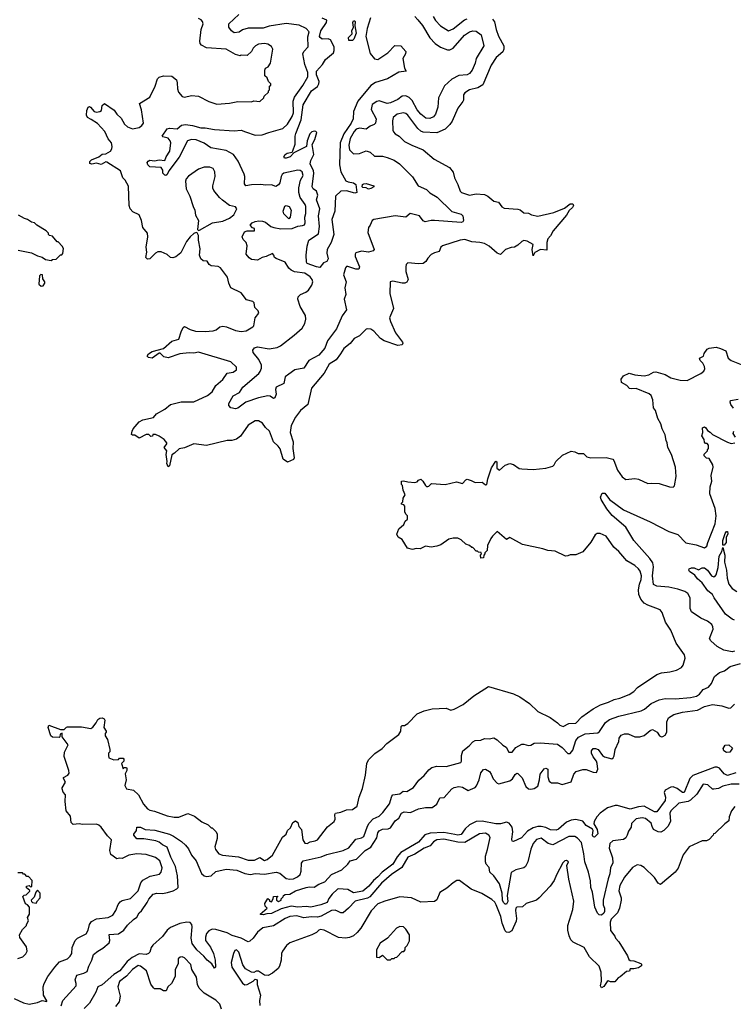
# Model space of a CAD drawing. Extents: x 2210602 to 2357277, y 510288 to 673808.
# Tile 459 of 464: x 2337082 to 2343244, y 654255 to 662760. Entities that reach past the tile are written whole.
import ezdxf

# ---------------------------------------------------------------- set-up
doc = ezdxf.new("R2010")
doc.units = 0

msp = doc.modelspace()

# ---------------------------------------------------------------- linework, layer by layer
at = {"layer": '0CON05XD'}
for points in [[(2339452, 660035), (2339520, 660095), (2339544.3, 660135), (2339554.1, 660174.1), (2339550.8, 660205), (2339503.6, 660283.6), (2339484, 660345), (2339485.8, 660365), (2339506, 660385), (2339553.8, 660405), (2339577.1, 660425), (2339605.8, 660465.8), (2339613.1, 660495), (2339608.6, 660515), (2339589.4, 660539.4), (2339545, 660569.4), (2339455, 660581.9), (2339426.2, 660595), (2339405.8, 660615), (2339375, 660666), (2339295.9, 660695.9), (2339282.5, 660705), (2339277, 660727), (2339265, 660740), (2339210, 660715), (2339175, 660706.7), (2339136.4, 660683.6), (2339085, 660690), (2339063.6, 660703.6), (2339037.5, 660735), (2339046.4, 660806.4), (2339037.5, 660835), (2339011.7, 660861.7), (2339003.3, 660885), (2339023.6, 660926.4), (2339045, 660937.5), (2339110, 660935), (2339110, 660955), (2339091.7, 660961.7), (2339072.5, 660985), (2339090, 661005), (2339115, 661016.7), (2339146.4, 661023.6), (2339178.8, 661018.8), (2339205, 661010), (2339251.2, 660975), (2339275.7, 660964.3), (2339337.7, 660952.3), (2339435, 660956.2), (2339485, 660976.2), (2339525, 660981.2), (2339540.7, 660989.3), (2339546.2, 661005), (2339543.8, 661055), (2339554.1, 661085.9), (2339554.3, 661145), (2339546.9, 661165), (2339504.4, 661225), (2339492.4, 661267.6), (2339493.2, 661306.8), (2339505.8, 661374.2), (2339529.2, 661415), (2339520, 661445), (2339505, 661457.5), (2339485, 661460.8), (2339363.3, 661435), (2339347.7, 661422.3), (2339338.8, 661405), (2339328.3, 661351.7), (2339316.4, 661333.6), (2339295, 661320), (2339255, 661333.3), (2339205, 661330), (2339165, 661336), (2339085, 661333.1), (2339035, 661324.2), (2339022.9, 661342.9), (2339027.5, 661405), (2339021.8, 661425), (2338968.3, 661538.3), (2338927.1, 661595), (2338865, 661630), (2338732.7, 661652.7), (2338675, 661692.5), (2338605, 661721.1), (2338564.2, 661724.2), (2338530, 661715), (2338458.7, 661571.3), (2338368.8, 661455), (2338355, 661422.5), (2338345, 661413.3), (2338335, 661416.7), (2338317.5, 661435), (2338319.3, 661459.3), (2338305, 661482.5), (2338205, 661490), (2338188.8, 661505), (2338183.8, 661526.2), (2338190.7, 661539.3), (2338205, 661546.7), (2338245, 661540), (2338285, 661550), (2338336.7, 661545), (2338346.7, 661575), (2338378, 661625), (2338388, 661695), (2338382, 661715), (2338365, 661738), (2338318.3, 661748.3), (2338313.3, 661755), (2338354.1, 661815.9), (2338375, 661823.3), (2338443, 661817), (2338480.5, 661849.5), (2338515, 661853.3), (2338575, 661845.8), (2338645, 661826.7), (2338685, 661826), (2338765, 661810.8), (2338935, 661799.2), (2338995, 661806.2), (2339031.4, 661791.4), (2339115, 661762), (2339175, 661764.2), (2339233, 661787), (2339355, 661821.2), (2339395, 661856.2), (2339435.5, 661925), (2339446.4, 661955), (2339443.6, 662055), (2339455, 662091.2), (2339528.1, 662191.9), (2339569.5, 662265), (2339570.5, 662305), (2339543.8, 662373.8), (2339525.7, 662465), (2339535.5, 662484.5), (2339572, 662525), (2339568.8, 662611.2), (2339581.2, 662655), (2339556.7, 662685), (2339495, 662712.9), (2339382.7, 662727.3), (2339235, 662702.9), (2339185, 662686.9), (2339055, 662687.5), (2339005, 662673.3), (2338976.9, 662653.1), (2338935, 662647.5), (2338910, 662665), (2338888.8, 662695), (2338887.5, 662725), (2338973.8, 662805)], [(2338743.8, 659545), (2338775, 659598.8), (2338837, 659653), (2338872.5, 659707.5), (2338925, 659716.7), (2338953.6, 659736.4), (2338955, 659757.5), (2338905, 659803.3), (2338625, 659889.2), (2338585, 659879.2), (2338545, 659881.2), (2338465, 659872.9), (2338365, 659838), (2338327.6, 659847.6), (2338295, 659878.8), (2338285, 659880), (2338225, 659837.5), (2338195, 659840.8), (2338183.8, 659855), (2338195, 659873.8), (2338225, 659894), (2338325, 659920.8), (2338395, 659984.2), (2338455, 660001.4), (2338476, 660065), (2338495, 660102.5), (2338505, 660110), (2338555, 660083.8), (2338599.3, 660069.3), (2338685, 660066.2), (2338751.7, 660071.7), (2338778.3, 660081.7), (2338811.7, 660108.3), (2338835, 660114), (2338867.6, 660107.6), (2338945.9, 660074.1), (2338995, 660066), (2339038.8, 660071.2), (2339095, 660106.7), (2339103.3, 660115), (2339116.2, 660185), (2339146.4, 660226.4), (2339140, 660245), (2339112.5, 660275), (2339107.5, 660315), (2339095, 660326.7), (2339039.3, 660339.3), (2338995, 660400), (2338906.7, 660445), (2338888, 660485), (2338877.5, 660535), (2338815, 660616.2), (2338795, 660628), (2338735, 660632.5), (2338717.5, 660645), (2338700, 660675), (2338665, 660677.5), (2338647.5, 660695), (2338633.3, 660725), (2338640.7, 660780.7), (2338626, 660855), (2338626.7, 660895), (2338615, 660920), (2338605, 660922.5), (2338585, 660912.5), (2338554.3, 660885.7), (2338521.2, 660845), (2338474.3, 660745.7), (2338429.4, 660710.6), (2338405, 660704.2), (2338385, 660706.2), (2338355, 660731.2), (2338305, 660754.2), (2338275, 660754), (2338255, 660743.8), (2338205, 660693.3), (2338185, 660691.2), (2338171.2, 660705), (2338179.1, 660750.9), (2338174.4, 660795), (2338188.1, 660885), (2338187, 660917), (2338146.1, 660966.1), (2338133.8, 661025), (2338114.3, 661074.3), (2338059.5, 661099.5), (2338036.7, 661125), (2338026.7, 661155), (2338021.2, 661321.2), (2337994.1, 661374.1), (2337973.3, 661395), (2337953.3, 661455), (2337835, 661530), (2337825, 661532), (2337785, 661510.6), (2337745, 661520.6), (2337705, 661510.8), (2337686.4, 661516.4), (2337686.7, 661535), (2337701.7, 661548.3), (2337765.7, 661574.3), (2337795, 661598.8), (2337825, 661602), (2337866.7, 661625), (2337878.8, 661645), (2337882, 661665), (2337876.2, 661695), (2337845, 661730), (2337818, 661795), (2337755, 661862.5), (2337698.3, 661898.3), (2337668.8, 661915), (2337658.8, 661935), (2337660.8, 661975), (2337672, 662005), (2337685, 662010), (2337693.3, 662005), (2337725.6, 661965.6), (2337745, 661961.4), (2337774.2, 661965.8), (2337788.8, 661975), (2337795, 662020), (2337815, 662036), (2337897.7, 661977.7), (2337920, 661945), (2337958.8, 661908.8), (2337987.7, 661857.7), (2338014.2, 661834.2), (2338055, 661816.7), (2338115, 661830), (2338137.5, 661845), (2338152.5, 661865), (2338135, 661980), (2338117.5, 662035), (2338205, 662091.2), (2338250.8, 662185), (2338271.2, 662248.8), (2338285, 662263.3), (2338325, 662273.8), (2338395, 662272.5), (2338435, 662240), (2338442.5, 662215), (2338443.6, 662163.6), (2338453.3, 662135), (2338485, 662096.7), (2338505, 662090), (2338565, 662103.8), (2338625, 662098), (2338715, 662053.8), (2338785, 662031.2), (2338895, 662040), (2338965, 662052.5), (2339085, 662050), (2339105, 662060), (2339155, 662052.5), (2339190, 662085), (2339191.7, 662098.3), (2339230, 662135), (2339230, 662145), (2339240, 662155), (2339240, 662185), (2339250, 662195), (2339250, 662205), (2339230, 662225), (2339218.3, 662258.3), (2339200, 662275), (2339200, 662325), (2339205, 662340), (2339226.4, 662353.6), (2339247.5, 662385), (2339267.5, 662505), (2339257.7, 662527.7), (2339225, 662548), (2339195, 662553.8), (2339145, 662548.8), (2339117.5, 662535), (2339097.5, 662515), (2339082.5, 662485), (2339045, 662450), (2338995, 662452.5), (2338985, 662447.5), (2338945, 662460), (2338865, 662506.7), (2338695, 662516.7), (2338650.7, 662540.7), (2338640, 662555), (2338638.8, 662575), (2338650, 662675), (2338665.8, 662724.2), (2338661.2, 662745), (2338648.8, 662758.8), (2338625, 662769.2)], [(2341165.8, 662765), (2341181.7, 662741.7), (2341196.7, 662675), (2341218, 662618), (2341263.2, 662533.2), (2341263.1, 662505), (2341255, 662483.8), (2341196.9, 662433.1), (2341152.6, 662367.4), (2341081.9, 662198.1), (2341037.6, 662172.4), (2340967.5, 662155), (2340925, 662127.5), (2340915, 662110), (2340913.8, 662065), (2340907.7, 662052.3), (2340866.2, 661995), (2340815.9, 661884.1), (2340795.7, 661854.3), (2340757, 661813), (2340685, 661782.2), (2340567.3, 661787.3), (2340545, 661796), (2340519.1, 661819.1), (2340435, 661935.7), (2340415, 661950.6), (2340395, 661954.2), (2340342.5, 661945), (2340306.7, 661915), (2340300, 661885), (2340304.2, 661805), (2340310.3, 661790.3), (2340323.8, 661775), (2340360, 661755), (2340405, 661708.8), (2340467.5, 661675), (2340565, 661636.2), (2340662.5, 661555), (2340793.9, 661483.9), (2340823.9, 661443.9), (2340836.7, 661395), (2340865.7, 661335), (2340885, 661277.5), (2340896, 661266), (2340965, 661243.3), (2341025, 661256.2), (2341095, 661250), (2341125, 661236.7), (2341175, 661193.3), (2341217.5, 661185), (2341244.1, 661144.1), (2341265, 661132.5), (2341383, 661123), (2341405, 661116.7), (2341435, 661092.5), (2341475, 661090), (2341503, 661073), (2341555, 661063.3), (2341695, 661093.3), (2341787, 661133), (2341835, 661170), (2341859.3, 661169.3), (2341863.3, 661155), (2341855, 661137.5), (2341827.5, 661112.5), (2341805, 661072.5), (2341687.5, 660935), (2341666.2, 660893.8), (2341643.9, 660866.1), (2341633.3, 660835), (2341635, 660770), (2341580, 660775), (2341531.7, 660748.3), (2341515, 660720), (2341507.5, 660775), (2341517, 660817), (2341465, 660847.5), (2341435, 660853.3), (2341417.5, 660845), (2341385, 660811.2), (2341355, 660796.2), (2341325, 660793.3), (2341276.4, 660773.6), (2341235, 660732.5), (2341205, 660742.5), (2341135, 660803.3), (2341095, 660826.7), (2341056.1, 660836.1), (2340985, 660840.8), (2340925, 660860.6), (2340885, 660856.9), (2340732.7, 660807.3), (2340718.8, 660795), (2340705, 660757.5), (2340665, 660747.5), (2340635, 660732.5), (2340605, 660700), (2340589.3, 660670.7), (2340566, 660654), (2340525, 660651.2), (2340435, 660660), (2340420, 660645), (2340417.5, 660625), (2340417.5, 660585), (2340436.7, 660515), (2340425, 660492.5), (2340406.4, 660483.6), (2340385, 660483.3), (2340305, 660500), (2340280, 660495), (2340277.5, 660395), (2340308.8, 660265), (2340274.3, 660185), (2340283, 660153), (2340328, 660055), (2340386.7, 659975), (2340390, 659965), (2340385, 659952.5), (2340347, 659947), (2340230, 659985), (2340197.5, 660005), (2340140.5, 660070.5), (2340115, 660086.2), (2340085, 660090), (2340073.6, 660086.4), (2340015, 660030), (2339970, 660005), (2339936.4, 659963.6), (2339880.7, 659919.3), (2339852.5, 659875), (2339815, 659822.5), (2339753.8, 659785), (2339712.3, 659707.7), (2339601.7, 659578.3), (2339568.8, 659435), (2339506.2, 659385), (2339464.3, 659325.7), (2339426.2, 659255), (2339416.7, 659195), (2339442.5, 659115), (2339440, 659055), (2339451.2, 658975), (2339445, 658960), (2339395, 658937.5), (2339357.5, 658965), (2339331.7, 659051.7), (2339315, 659076.2), (2339274, 659115), (2339238, 659205), (2339205, 659236.2), (2339178.8, 659275), (2339145, 659294), (2339115, 659296.2), (2339055, 659256.2), (2338987.7, 659162.3), (2338953.6, 659136.4), (2338913.6, 659126.4), (2338875, 659126.2), (2338695, 659083.3), (2338585, 659097.5), (2338505, 659062.5), (2338458.3, 659051.7), (2338420, 659015), (2338395, 659000), (2338376, 658905), (2338365, 658897.5), (2338353.8, 658925), (2338356.4, 658943.6), (2338346.7, 659005), (2338352.5, 659035), (2338330, 659065), (2338353.3, 659095), (2338353.8, 659105), (2338328.8, 659135), (2338285, 659163.8), (2338253.8, 659176.2), (2338233, 659177), (2338228.3, 659161.7), (2338215, 659160), (2338197, 659177), (2338175, 659176.7), (2338115, 659146.2), (2338075, 659172.5), (2338055, 659170), (2338048.3, 659178.3), (2338052.5, 659205), (2338063.3, 659225), (2338115, 659286.7), (2338145, 659303.8), (2338236.1, 659323.9), (2338262.5, 659355), (2338335, 659396.7), (2338385, 659436.2), (2338475, 659459.2), (2338585, 659458), (2338705, 659514), (2338743.8, 659545)], [(2340495, 662788), (2340519.3, 662759.3), (2340559.7, 662709.7), (2340625, 662603.8), (2340670, 662555), (2340715, 662522.5), (2340775, 662500), (2340795, 662500), (2340825, 662513.8), (2340924.3, 662625.7), (2340965, 662656), (2340995, 662664), (2341025, 662662), (2341068.3, 662628.3), (2341090, 662535), (2341024.2, 662425.8), (2341015.7, 662385), (2340989.2, 662325), (2340965, 662296.2), (2340945.6, 662284.4), (2340875, 662276.9), (2340814.5, 662245.5), (2340751.2, 662188.8), (2340698.6, 662085), (2340692.9, 662005), (2340674, 661945), (2340655, 661922), (2340625, 661906), (2340589.7, 661909.7), (2340545, 661944.2), (2340515, 661980), (2340471.1, 662061.1), (2340445, 662087.5), (2340415, 662101.4), (2340385, 662099.2), (2340348.3, 662071.7), (2340285, 662040.6), (2340255, 662037.1), (2340185, 662060), (2340165, 662053.8), (2340125, 662026.7), (2340116.7, 661985), (2340159.2, 661905), (2340154.5, 661865.5), (2340143.8, 661855), (2340108.3, 661841.7), (2340075, 661815.8), (2340015, 661824.3), (2339988, 661815), (2339969.4, 661795), (2339936.5, 661735), (2339922.9, 661675), (2339931.2, 661635), (2339965, 661602.5), (2340015, 661603.3), (2340075, 661626.2), (2340107.5, 661615), (2340145, 661582.5), (2340215, 661580), (2340255, 661568.8), (2340315, 661546.2), (2340362.5, 661515), (2340475, 661402.5), (2340523.8, 661325), (2340593.7, 661293.7), (2340625, 661264.4), (2340688.3, 661228.3), (2340813.4, 661103.4), (2340895, 661080.8), (2340909.2, 661065), (2340913.6, 661026.4), (2340910, 661015), (2340895, 661008.8), (2340664.2, 661024.2), (2340635, 661024.2), (2340582.7, 661012.7), (2340565, 661023.3), (2340535, 661066.2), (2340455, 661086.2), (2340415, 661054), (2340325, 661066.9), (2340140, 661035), (2340124.3, 661025), (2340108.8, 660985), (2340093.8, 660965), (2340089.2, 660920.8), (2340142.5, 660775), (2340135, 660762.5), (2340095, 660752.5), (2340035, 660760), (2339983.6, 660746.4), (2339977.5, 660735), (2339980, 660715), (2340016.7, 660625), (2340010, 660605), (2339985, 660606.2), (2339915, 660629.2), (2339903.1, 660626.9), (2339895, 660616.7), (2339877.5, 660555), (2339900.5, 660495), (2339888.9, 660445), (2339897.5, 660385), (2339883.8, 660345), (2339904, 660255), (2339867.8, 660202.2), (2339818.9, 660091.1), (2339739.4, 659985), (2339716.3, 659923.7), (2339665, 659860.8), (2339580, 659815), (2339535, 659750), (2339456.7, 659735), (2339405, 659698.6), (2339374, 659675), (2339361.7, 659618.3), (2339296.2, 659585), (2339291.2, 659565), (2339298, 659525), (2339286, 659495), (2339275, 659486.7), (2339245, 659508), (2339225, 659510.8), (2339145, 659492.9), (2339035, 659457.5), (2338965, 659404.2), (2338945, 659398), (2338905, 659407.5), (2338888.3, 659428.3), (2338887.5, 659445), (2338925, 659512), (2338978.9, 659541.1), (2339009.2, 659585), (2339146.2, 659703.8), (2339158, 659722), (2339169.1, 659750.9), (2339170.6, 659775), (2339146.9, 659825), (2339098, 659885), (2339096, 659905), (2339110, 659925), (2339135, 659933.3), (2339235, 659915.6), (2339305, 659927.1), (2339335, 659942), (2339452, 660035)], [(2340110.5, 662775), (2340083.1, 662685), (2340069.6, 662615), (2340107, 662467), (2340145, 662420.8), (2340175, 662417.1), (2340260, 662475), (2340321.7, 662538.3), (2340373.6, 662533.6), (2340416.7, 662485), (2340413.3, 662465), (2340391.2, 662425), (2340405, 662340), (2340420, 662315), (2340355, 662306.7), (2340259.5, 662250.5), (2340155, 662218.6), (2340115, 662191.9), (2340002.7, 662055), (2339965.7, 661965.7), (2339962.1, 661905), (2339945.2, 661864.8), (2339880.3, 661775), (2339848.1, 661695), (2339844.6, 661505.4), (2339854.5, 661445), (2339899.4, 661369.4), (2339918.3, 661358.3), (2339965, 661350), (2339983.3, 661335), (2339992, 661268), (2339975, 661261.4), (2339905, 661281.2), (2339855, 661279.2), (2339807.8, 661235), (2339803.1, 661105), (2339777.8, 661035), (2339794.2, 660905), (2339771.9, 660835), (2339735.8, 660774.2), (2339733.9, 660743.9), (2339746.2, 660695), (2339735, 660672.5), (2339705, 660660), (2339675, 660620), (2339645, 660624), (2339564.6, 660654.6), (2339558, 660665), (2339556.2, 660725), (2339564, 660805), (2339580, 660855), (2339660.9, 660909.1), (2339671.1, 660975), (2339662.1, 661065), (2339672.7, 661125), (2339644.2, 661205), (2339656, 661245), (2339645, 661277.5), (2339615, 661300), (2339608, 661315), (2339622.7, 661435), (2339618.8, 661455), (2339588.9, 661515), (2339596.2, 661545), (2339623.3, 661595), (2339607, 661683), (2339630, 661725), (2339646.7, 661785), (2339640, 661795), (2339625, 661796.7), (2339605, 661790), (2339586.7, 661775), (2339563.3, 661715), (2339557.5, 661665), (2339448.8, 661611.2), (2339416.7, 661575), (2339383.9, 661563.9), (2339370, 661565), (2339362.5, 661575), (2339373.3, 661595), (2339391.7, 661608.3), (2339433.9, 661616.1), (2339442, 661628), (2339460.8, 661685), (2339461.1, 661755), (2339467, 661777), (2339513.1, 661895), (2339528.5, 662025), (2339603.1, 662146.9), (2339655, 662184.3), (2339665.4, 662204.6), (2339668.5, 662225), (2339645.4, 662285), (2339644.7, 662315.3), (2339696.8, 662373.2), (2339723.1, 662415), (2339790.5, 662475), (2339797.5, 662495), (2339796.4, 662525), (2339765, 662587.1), (2339745.5, 662595.5), (2339695, 662590.9), (2339675.6, 662605), (2339671.5, 662615), (2339683.1, 662665), (2339732, 662735), (2339733.3, 662755), (2339693.1, 662773.1)], [(2339955, 662580), (2339925, 662580), (2339920, 662605), (2339951.7, 662638.3), (2339950, 662665), (2339963.3, 662695), (2339960, 662735), (2339965, 662750), (2339975, 662750), (2339980, 662745), (2339977, 662707), (2339986.7, 662645), (2339967, 662593), (2339955, 662580)], [(2340653, 662787), (2340673.9, 662753.9), (2340716.4, 662706.4), (2340785, 662662.9), (2340825, 662680), (2340922.1, 662757.9), (2340945, 662768.1)], [(2338625, 660940), (2338635, 660942.5), (2338745.7, 661004.3), (2338835, 661019.2), (2338895, 661045.8), (2338930, 661075), (2338956.2, 661125), (2338945, 661143.3), (2338895, 661153.8), (2338832.1, 661202.1), (2338806.2, 661225), (2338758.8, 661285), (2338748.8, 661305), (2338748.8, 661325), (2338770, 661405), (2338766.7, 661445), (2338752.5, 661475), (2338725, 661486.7), (2338675, 661486.7), (2338625, 661470), (2338540.5, 661409.5), (2338518.8, 661385), (2338512.5, 661365), (2338518.7, 661298.7), (2338551.2, 661235), (2338580, 661145), (2338595.5, 661115.5), (2338600.3, 661070.3), (2338626, 661025), (2338618.3, 660948.3), (2338625, 660940)], [(2340095, 661297.5), (2340075, 661306.7), (2340045, 661310), (2340040, 661315), (2340043.3, 661335), (2340055, 661343.3), (2340075, 661343.8), (2340140, 661325), (2340140, 661315), (2340115, 661302.5), (2340095, 661297.5)], [(2339405, 661040), (2339363.9, 661083.9), (2339356.7, 661105), (2339371.7, 661148.3), (2339383.6, 661156.4), (2339408.8, 661145), (2339426, 661115), (2339417, 661053), (2339405, 661040)], [(2337355, 660680), (2337365, 660690), (2337398.3, 660691.7), (2337435, 660730), (2337445, 660730), (2337455, 660740), (2337460, 660785), (2337450, 660805), (2337415, 660840), (2337405, 660840), (2337365, 660890), (2337340, 660895), (2337330, 660905), (2337330, 660915), (2337310, 660935), (2337230, 660985), (2337210, 661005), (2337185, 661010), (2337150, 661035), (2337123, 661043), (2337071.7, 661071.7)], [(2337068.3, 660768.3), (2337185, 660747.5), (2337235, 660720), (2337275, 660710), (2337305, 660690), (2337355, 660680)], [(2337268.3, 660458.3), (2337285, 660462.5), (2337300, 660485), (2337300, 660495), (2337283, 660523), (2337280, 660555), (2337265, 660560), (2337253.6, 660546.4), (2337247.5, 660475), (2337268.3, 660458.3)], [(2342673.8, 659105), (2342664.4, 659124.4), (2342657.1, 659175), (2342629.2, 659225), (2342617.9, 659267.9), (2342592.2, 659315), (2342573, 659383), (2342555.9, 659405.9), (2342548, 659475), (2342533.8, 659515), (2342517.7, 659527.7), (2342405, 659573.8), (2342365, 659570), (2342347.5, 659575), (2342325, 659600), (2342277.5, 659625), (2342276.7, 659655), (2342295, 659682.5), (2342343.6, 659706.4), (2342395, 659692), (2342475, 659684), (2342515, 659692), (2342555, 659716.2), (2342575, 659719.2), (2342655.9, 659695.9), (2342705, 659667.5), (2342785, 659647.5), (2342845, 659642.5), (2342965, 659704.2), (2342990, 659725), (2342998.8, 659745), (2342996, 659765), (2342982.3, 659792.3), (2342957.5, 659815), (2342952.5, 659835), (2342987.5, 659855), (2342993, 659877), (2343017.3, 659912.7), (2343037, 659923), (2343095, 659932), (2343135, 659920.8), (2343180.5, 659900.5), (2343198.8, 659835), (2343225, 659816), (2343385, 659753.1)], [(2343245, 659404.2), (2343223.8, 659435), (2343217.5, 659455), (2343220.7, 659469.3), (2343285, 659482.5)], [(2343255, 657306.2), (2343235, 657300), (2343162.7, 657312.7), (2343105, 657346.7), (2343050, 657395), (2343040, 657415), (2343070, 657495), (2343068.8, 657515), (2343058.8, 657535), (2343022.5, 657565), (2342965, 657590), (2342883.3, 657645), (2342871.2, 657675), (2342870.8, 657765), (2342852.7, 657802.7), (2342825, 657820), (2342765, 657842), (2342687.7, 657857.7), (2342585, 657866.2), (2342555, 657882.5), (2342547.1, 657955), (2342555.6, 658035), (2342548.5, 658068.5), (2342524.2, 658105), (2342385, 658261.2), (2342317.3, 658377.3), (2342197.9, 658477.9), (2342150.8, 658535), (2342102.5, 658615), (2342098.8, 658635), (2342111.2, 658668.8), (2342135, 658670), (2342174.3, 658614.3), (2342295, 658526.7), (2342525, 658423.8), (2342688.3, 658338.3), (2342765, 658313.8), (2342835, 658241.1), (2342922.8, 658222.8), (2342995, 658198.6), (2343015, 658211.2), (2343023.3, 658245), (2343088.5, 658405), (2343095.5, 658475), (2343087.8, 658537.8), (2343041.2, 658665), (2343043.3, 658725), (2343060, 658775), (2343053.9, 658823.9), (2343070, 658895), (2343068.8, 658915), (2343035, 658970), (2343013, 658973), (2342993, 658993), (2342993, 659007), (2343020, 659035), (2343020, 659045), (2343030, 659055), (2343030, 659085), (2343018.3, 659098.3), (2343005, 659100), (2342995, 659110), (2342992.5, 659135), (2342972.5, 659165), (2342982.5, 659195), (2342977.5, 659235), (2342995, 659242.5), (2343006.7, 659235), (2343020.7, 659210.7), (2343045, 659197.5), (2343065, 659177.5), (2343195, 659110), (2343225, 659100), (2343256.4, 659103.6)], [(2343262.5, 659155), (2343243.3, 659185), (2343247.5, 659205)], [(2337035, 654305.7), (2337115, 654268.1), (2337165, 654256), (2337235, 654272), (2337275, 654288.8), (2337315, 654280), (2337317.5, 654285), (2337288.8, 654335), (2337286, 654405), (2337292, 654435), (2337325.9, 654494.1), (2337385.7, 654575), (2337425, 654620.8), (2337495, 654648), (2337519.1, 654670.9), (2337532.9, 654695), (2337535.7, 654745), (2337561.4, 654805), (2337580.8, 654825), (2337656.9, 654865), (2337672.5, 654895), (2337685.4, 654945), (2337700.8, 654969.2), (2337745, 654992.7), (2337845.4, 655004.6), (2337885.4, 655024.6), (2337912.9, 655065), (2337932.5, 655117.5), (2337948.8, 655141.2), (2337967.7, 655152.3), (2338039.7, 655170.3), (2338103.8, 655235), (2338127, 655303), (2338144.1, 655325.9), (2338208.3, 655361.7), (2338289.5, 655380.5), (2338305, 655397.5), (2338313.6, 655433.6), (2338292.5, 655495), (2338253.9, 655523.9), (2338175, 655548.8), (2338095, 655553.8), (2338025.9, 655544.1), (2337985, 655522.5), (2337966.4, 655513.6), (2337945, 655516.2), (2337920.7, 655510.7), (2337867.7, 655547.7), (2337859.2, 655585), (2337873.8, 655675), (2337839.7, 655709.7), (2337786.7, 655785), (2337765, 655803.3), (2337745, 655810), (2337625, 655807.5), (2337595, 655813.3), (2337545, 655807.5), (2337527.5, 655825), (2337519.5, 655879.5), (2337483.8, 655925), (2337473.6, 656006.4), (2337476.7, 656065), (2337456.4, 656086.4), (2337447.5, 656115), (2337447.5, 656125), (2337477.5, 656175), (2337460, 656205), (2337460, 656215), (2337496.4, 656233.6), (2337508.3, 656251.7), (2337507.5, 656275), (2337466, 656395), (2337468.3, 656431.7), (2337500, 656495), (2337450, 656565), (2337448.3, 656598.3), (2337431.7, 656588.3), (2337430, 656565), (2337421.7, 656558.3), (2337365, 656563.3), (2337350, 656575), (2337327.5, 656645), (2337335, 656667.5), (2337435, 656630), (2337465, 656630), (2337485, 656650), (2337495, 656652.5), (2337615, 656652.5), (2337695, 656637.5), (2337715, 656647.5), (2337743.8, 656685), (2337756, 656715), (2337774.5, 656725.5), (2337795, 656728.1), (2337810.6, 656720.6), (2337818.3, 656708.3), (2337807.5, 656645), (2337830, 656615), (2337830, 656605), (2337820, 656595), (2337820, 656575), (2337841.7, 656541.7), (2337860, 656455), (2337860, 656435), (2337850, 656425), (2337847.5, 656405), (2337852.5, 656385), (2337895, 656367.5), (2337935, 656370), (2337945, 656380), (2337975, 656380), (2337981.7, 656371.7), (2337980, 656355), (2337960, 656335), (2337975, 656290), (2337985, 656300), (2338005, 656300), (2338007.5, 656295), (2338007.5, 656275), (2337992.5, 656245), (2338002.5, 656195), (2337991.2, 656145), (2338005, 656117.5), (2338065.9, 656105.9), (2338106.7, 656065), (2338150, 655985), (2338185, 655944), (2338205, 655930.6), (2338245, 655924.3), (2338355, 655884.2), (2338415, 655870.8), (2338455, 655871.2), (2338535, 655902.5), (2338590.7, 655880.7), (2338655, 655832.5), (2338710, 655805), (2338735, 655780), (2338745, 655780), (2338780, 655745), (2338787.5, 655725), (2338786.4, 655686.4), (2338766.7, 655615), (2338771.7, 655591.7), (2338802.5, 655555), (2338834.2, 655544.2), (2338970.8, 655529.2), (2339055, 655499.4), (2339108.7, 655501.3), (2339155, 655522.9), (2339195, 655496), (2339220, 655505), (2339265.6, 655544.4), (2339351.2, 655698.8), (2339384.1, 655725.9), (2339395, 655757.5), (2339420.5, 655779.5), (2339442, 655825), (2339465, 655838.8), (2339483.8, 655825), (2339492.3, 655792.3), (2339516.7, 655765), (2339527.5, 655675), (2339545, 655647.5), (2339565, 655643.3), (2339591.1, 655658.9), (2339634.2, 655665.8), (2339654.1, 655675.9), (2339740.7, 655789.3), (2339796.2, 655835), (2339806.7, 655855), (2339802.5, 655895), (2339810, 655905), (2339855, 655913.8), (2339905, 655936), (2339955, 655938.8), (2339995, 655966.7), (2340012.9, 656045), (2340041.2, 656118.8), (2340067.5, 656235), (2340078.8, 656335), (2340094.2, 656365.8), (2340148.3, 656421.7), (2340212.5, 656465), (2340252.3, 656507.7), (2340355, 656586.7), (2340372, 656615), (2340377.5, 656655), (2340385, 656662.5), (2340405, 656662.5), (2340435, 656680), (2340513.3, 656765), (2340575, 656789.4), (2340645, 656807.8), (2340765, 656813.8), (2340805, 656796.2), (2340835, 656803.3), (2340912.5, 656845), (2341005, 656918.8), (2341130.7, 656999.3), (2341345, 656936.7), (2341400.7, 656910.7), (2341485, 656853.3), (2341556.7, 656785), (2341661.9, 656731.9), (2341727.5, 656687.5), (2341747.5, 656665), (2341775, 656653.3), (2341825, 656680), (2341885, 656683.3), (2341935, 656737.5), (2342035, 656807.5), (2342098.3, 656841.7), (2342167.5, 656865), (2342215, 656889.2), (2342265, 656898.6), (2342345, 656930.6), (2342385, 656958.1), (2342418.1, 656991.9), (2342585, 657104), (2342625, 657118.8), (2342695, 657126.2), (2342755, 657141.2), (2342795.9, 657164.1), (2342810, 657185), (2342823.3, 657225), (2342827.5, 657245), (2342823.3, 657275), (2342750, 657375), (2342705.9, 657485.9), (2342657.3, 657557.3), (2342630.5, 657640.5), (2342612.3, 657662.3), (2342575, 657678), (2342505, 657702), (2342475, 657718.8), (2342444.3, 657755), (2342428.6, 657795), (2342424.4, 657835), (2342432.9, 657885), (2342450, 657925), (2342452, 657955), (2342440, 657995), (2342426.8, 658016.8), (2342395, 658046.7), (2342325, 658086.7), (2342255, 658167.5), (2342212.5, 658205), (2342145, 658297.5), (2342095, 658322.5), (2342068.3, 658321.7), (2342050.7, 658309.3), (2342013, 658247), (2341945, 658162.5), (2341883, 658137), (2341835, 658137.5), (2341815, 658127.5), (2341795, 658126.7), (2341705, 658170), (2341643.6, 658173.6), (2341599.3, 658189.3), (2341425, 658227.5), (2341315, 658287.5), (2341285, 658270), (2341205, 658340), (2341165, 658300), (2341151.7, 658278.3), (2341123, 658217), (2341120, 658175), (2341100, 658155), (2341100, 658145), (2341090, 658135), (2341088.3, 658111.7), (2341065, 658110), (2341060, 658135), (2341070, 658145), (2341068.3, 658158.3), (2341045, 658160), (2341035, 658170), (2341025, 658170), (2340995, 658200), (2340985, 658200), (2340967, 658217), (2340935, 658230), (2340895, 658267.5), (2340865, 658282.5), (2340825, 658282.5), (2340788.3, 658271.7), (2340720, 658225), (2340685, 658212.5), (2340635, 658202.5), (2340585, 658212.5), (2340539.3, 658190.7), (2340505, 658192.5), (2340475, 658183.3), (2340430, 658195), (2340385, 658270), (2340350.7, 658290.7), (2340337.5, 658315), (2340357, 658363), (2340399.3, 658400.7), (2340411.7, 658428.3), (2340430, 658445), (2340430, 658475), (2340415, 658490), (2340408.3, 658508.3), (2340407.5, 658557.5), (2340398.3, 658568.3), (2340380, 658575), (2340380, 658585), (2340390, 658595), (2340393, 658627), (2340410, 658655), (2340392.5, 658695), (2340387, 658737), (2340380, 658745), (2340380, 658775), (2340395, 658777.5), (2340435, 658766.7), (2340495, 658761.2), (2340515, 658767.5), (2340527, 658783), (2340545, 658790), (2340563.3, 658775), (2340585, 658737.5), (2340595, 658727.5), (2340605, 658727.5), (2340615, 658730), (2340637, 658753), (2340755, 658743.8), (2340855, 658767.5), (2340906.4, 658753.6), (2340934.2, 658785.8), (2340945, 658790), (2340980.9, 658780.9), (2341015, 658762), (2341075, 658766.2), (2341105, 658740.8), (2341115.6, 658745), (2341123.1, 658795), (2341155, 658890), (2341195, 658947.5), (2341201.7, 658941.7), (2341203, 658887), (2341225, 658867.5), (2341275, 658912.5), (2341315, 658926.7), (2341345, 658917.5), (2341394.1, 658884.1), (2341419.3, 658879.3), (2341515, 658876), (2341625, 658886.2), (2341685, 658903.3), (2341697.5, 658915), (2341712.5, 658945), (2341770.7, 658999.3), (2341845, 659032.5), (2341876.4, 659026.4), (2341905, 659012.5), (2341951.7, 659011.7), (2341980, 658985), (2342015, 658976.7), (2342145, 658978.1), (2342203.8, 658963.8), (2342213.6, 658953.6), (2342245, 658867.5), (2342285, 658812.5), (2342315, 658787.5), (2342395, 658797.5), (2342425, 658792.5), (2342505, 658752.5), (2342535, 658757.5), (2342603, 658753), (2342693.6, 658723.6), (2342725, 658722.5), (2342737, 658733), (2342750, 658815), (2342743.8, 658895), (2342710.6, 659005), (2342678.8, 659065), (2342673.8, 659105)], [(2343165, 658220), (2343155, 658220), (2343155, 658262.5), (2343175, 658322.5), (2343185, 658340), (2343195, 658340), (2343198, 658318), (2343183.8, 658286.2), (2343181.9, 658245), (2343165, 658220)], [(2343255, 657574.4), (2343235, 657580.8), (2343177.5, 657625), (2343077.5, 657765), (2343064, 657795), (2343025, 657827.5), (2342975.4, 657895.4), (2342935, 657929.2), (2342910.9, 657960.9), (2342865, 657993.3), (2342860, 658005), (2342863.3, 658016.7), (2342883.9, 658026.1), (2342905, 658026), (2342945, 658007.5), (2342976.1, 658023.9), (2342995, 658023.8), (2343020, 658005), (2343055.7, 657955.7), (2343075, 657948), (2343085, 657951.2), (2343095.5, 657964.5), (2343112.2, 658027.8), (2343121.2, 658125), (2343143.8, 658165), (2343155, 658200), (2343171.5, 658135), (2343168.8, 658075), (2343185.5, 658005), (2343190, 657935), (2343206.4, 657885), (2343235, 657845.6), (2343275, 657820.6)], [(2337439.5, 654240.5), (2337455, 654288.8), (2337568.8, 654415), (2337570, 654435), (2337561.4, 654465), (2337574.3, 654505.7), (2337635, 654522.9), (2337665, 654538.8), (2337678.6, 654585), (2337706.2, 654635), (2337720, 654685), (2337756.7, 654715), (2337800.3, 654739.7), (2337853.8, 654785), (2337860, 654805), (2337855, 654857.5), (2337935.7, 654864.3), (2337981.2, 654895), (2338012.4, 654937.6), (2338065, 654988.8), (2338095, 655008), (2338114.2, 655045), (2338135, 655063.8), (2338184.2, 655135), (2338196.8, 655163.2), (2338233.6, 655206.4), (2338265, 655215.7), (2338315, 655211.4), (2338359.1, 655220.9), (2338406.7, 655235), (2338438.7, 655251.3), (2338450.8, 655265), (2338443.8, 655365), (2338427.5, 655445), (2338385.9, 655525), (2338355, 655613.8), (2338315, 655632.5), (2338286.2, 655656.2), (2338256.2, 655666.2), (2338155, 655684.4), (2338092.5, 655685), (2338066.7, 655715), (2338067.5, 655725), (2338090, 655755), (2338092.5, 655785), (2338125.7, 655785.7), (2338165, 655766.2), (2338249.1, 655759.1), (2338375, 655725.6), (2338408.8, 655708.8), (2338480.3, 655660.3), (2338515, 655628.8), (2338538.7, 655598.7), (2338564.5, 655544.5), (2338607.1, 655495), (2338651.1, 655385), (2338675, 655364.4), (2338695, 655358.6), (2338735, 655365.8), (2338775, 655401.4), (2338865, 655422.2), (2338957.5, 655415), (2339025, 655385.6), (2339075, 655376), (2339115.8, 655384.2), (2339195, 655378.1), (2339297.7, 655397.7), (2339327.3, 655387.3), (2339382.7, 655342.7), (2339415, 655335.8), (2339445, 655337.5), (2339481.2, 655355), (2339504.2, 655375), (2339512.5, 655405), (2339515.8, 655475), (2339531.2, 655495), (2339685, 655527.8), (2339735, 655549.4), (2339875, 655584.3), (2339923.4, 655606.6), (2339985, 655682.5), (2340035, 655692.9), (2340053.1, 655705), (2340085.4, 655794.6), (2340100.2, 655819.8), (2340135, 655856.9), (2340185, 655880.6), (2340217, 655913), (2340274.4, 655985.6), (2340296.1, 656053.9), (2340305, 656063.3), (2340365, 656074), (2340393.9, 656096.1), (2340425, 656092.5), (2340481.7, 656128.3), (2340529.3, 656190.7), (2340575, 656230.8), (2340615, 656280.8), (2340640.9, 656299.1), (2340685, 656312), (2340765, 656310), (2340890, 656345), (2340897.5, 656355), (2340896.7, 656405), (2340907.5, 656445), (2340963, 656487), (2340995, 656522.5), (2341015, 656532.5), (2341065, 656537.5), (2341095, 656550), (2341135, 656548), (2341176.2, 656556.2), (2341205, 656540), (2341253.2, 656493.2), (2341283.3, 656475), (2341306.7, 656433.3), (2341335, 656433.8), (2341367, 656473), (2341418.3, 656501.7), (2341435, 656502.5), (2341475, 656490), (2341495, 656492.5), (2341525, 656510), (2341575, 656512.5), (2341725, 656501.2), (2341765, 656473.8), (2341815, 656422), (2341835, 656421.2), (2341859.7, 656450.3), (2341885.4, 656534.6), (2341907.9, 656562.1), (2341965, 656591.8), (2342075, 656599.2), (2342088.9, 656611.1), (2342139.8, 656690.2), (2342174, 656716), (2342255, 656744.4), (2342448.7, 656791.3), (2342476.7, 656805), (2342535, 656852.5), (2342603.6, 656886.4), (2342656.4, 656896.4), (2342745, 656892.5), (2342875, 656904.2), (2342925, 656915.8), (2342951.2, 656935), (2342985, 656973.8), (2343030, 656995), (2343055, 657026.7), (2343082.7, 657087.3), (2343125, 657121.2), (2343167.5, 657135), (2343218.3, 657171.7), (2343305, 657200)], [(2339339.2, 655080.8), (2339255, 655040), (2339215, 655037.5), (2339185, 655027.5), (2339165, 655030), (2339160, 655035), (2339220, 655085), (2339203, 655103), (2339197.5, 655125), (2339225, 655170), (2339238.3, 655158.3), (2339240, 655145), (2339255, 655140), (2339270, 655165), (2339273.6, 655186.4), (2339305, 655190), (2339310, 655185), (2339300, 655175), (2339300, 655155), (2339317.5, 655142.5), (2339340, 655155), (2339340, 655165), (2339357, 655183), (2339360, 655195), (2339375, 655202.5), (2339415, 655206), (2339465, 655235.7), (2339555, 655263.8), (2339585, 655270), (2339625, 655267.5), (2339666.4, 655293.6), (2339716.1, 655313.9), (2339775, 655377.5), (2339863.6, 655416.4), (2339915.9, 655464.1), (2339935, 655493.8), (2339990.5, 655509.5), (2340065, 655582.5), (2340115, 655612.5), (2340166.8, 655693.2), (2340174.4, 655735), (2340185, 655753.8), (2340215, 655768.8), (2340265, 655770), (2340285, 655778), (2340325, 655840), (2340355.8, 655864.2), (2340378.8, 655905), (2340402.3, 655917.7), (2340457.3, 655912.7), (2340525, 655944.2), (2340585, 655954.3), (2340645, 655955.8), (2340685, 655983.3), (2340710.7, 656039.3), (2340748.3, 656041.7), (2340815, 656116.2), (2340835, 656127.1), (2340875, 656135.7), (2340905, 656131.4), (2340955, 656102.9), (2341015, 656127.5), (2341027.9, 656142.1), (2341049.4, 656195), (2341064.2, 656255), (2341085.9, 656284.1), (2341105, 656286.2), (2341137.5, 656265), (2341153.6, 656243.6), (2341171.2, 656201.2), (2341205, 656166.2), (2341220.5, 656160.5), (2341315.9, 656184.1), (2341337.3, 656202.7), (2341359.1, 656240.9), (2341375, 656251.2), (2341385, 656248.8), (2341420.9, 656210.9), (2341451.4, 656135), (2341475, 656117.1), (2341495, 656112.9), (2341525, 656118), (2341555, 656138.8), (2341571.5, 656195), (2341575, 656243.3), (2341611.1, 656288.9), (2341625, 656295.8), (2341642, 656285), (2341641.2, 656218.8), (2341655, 656182.5), (2341665, 656172.5), (2341675, 656167.5), (2341725, 656167.5), (2341765, 656153.3), (2341843.9, 656176.1), (2341865.7, 656244.3), (2341887.5, 656265), (2341945, 656282), (2341973.9, 656283.9), (2342035, 656258.8), (2342061.7, 656258.3), (2342073.8, 656285), (2342069.4, 656335), (2342063.1, 656355), (2342033, 656393), (2342020, 656425), (2342020, 656445), (2342035, 656463.8), (2342055, 656465.6), (2342076, 656456), (2342115, 656404.3), (2342132.4, 656392.4), (2342195, 656376.2), (2342206.9, 656383.1), (2342215, 656402.5), (2342224.3, 656455), (2342256.7, 656525), (2342257.5, 656555), (2342275, 656580), (2342305, 656590), (2342335, 656590), (2342394.3, 656564.3), (2342435.8, 656564.2), (2342475, 656576.2), (2342525, 656620), (2342545, 656628.8), (2342585.9, 656605.9), (2342607.5, 656575), (2342625, 656566.7), (2342635, 656568.8), (2342655, 656581.2), (2342671.2, 656605), (2342671.4, 656695), (2342685, 656730), (2342731.3, 656758.7), (2342805, 656778.5), (2342935, 656796.7), (2342995, 656826.5), (2343065, 656843.5), (2343144.4, 656834.4), (2343205, 656813.8), (2343223.9, 656816.1), (2343255, 656847.5)], [(2343185, 656431.2), (2343162.5, 656445), (2343157.5, 656465), (2343175, 656492.5), (2343207, 656497), (2343238.3, 656468.3), (2343215, 656432.5), (2343185, 656431.2)], [(2343265, 656253.3), (2343195, 656231.5), (2343164.7, 656244.7), (2343125, 656295.6), (2343105, 656304.5), (2343085, 656304.6), (2342895, 656230.8), (2342869.6, 656205), (2342821.2, 656085), (2342805, 656084.5), (2342759.6, 656119.6), (2342725, 656134.6), (2342705, 656130.9), (2342655.7, 656105), (2342648.6, 656085), (2342660, 656045), (2342655.4, 656015), (2342585, 655918), (2342565, 655917.5), (2342475, 655967.3), (2342425, 655961.2), (2342355, 655941.5), (2342245, 655972.9), (2342225, 655973.1), (2342159.1, 655950.9), (2342094.3, 655905), (2342065.4, 655874.6), (2342043.3, 655835), (2342040, 655815), (2342070, 655765), (2342073, 655727), (2342045, 655700), (2342035, 655701.2), (2342028, 655715), (2342033.3, 655755), (2342028, 655768), (2341975, 655799.2), (2341945, 655836.2), (2341885, 655852.5), (2341845, 655846.4), (2341805, 655828.5), (2341735, 655767.1), (2341715, 655757.8), (2341665, 655763.1), (2341625, 655783.3), (2341585, 655791.8), (2341555, 655791.8), (2341515, 655780.5), (2341468.3, 655751.7), (2341415, 655694), (2341345, 655662.5), (2341333.3, 655663.3), (2341331.2, 655681.2), (2341340, 655745), (2341335.8, 655785), (2341308.5, 655818.5), (2341285, 655828.2), (2341235, 655814.7), (2341195, 655812.9), (2341075, 655837.5), (2341025, 655833.6), (2340966, 655804), (2340929.8, 655770.2), (2340895, 655720.6), (2340865, 655715.6), (2340840.8, 655720.8), (2340745, 655740.4), (2340626.2, 655733.8), (2340581.4, 655718.6), (2340525.6, 655655), (2340374.1, 655565.9), (2340341.9, 655528.1), (2340304.3, 655465), (2340212.5, 655397.5), (2340175.6, 655355), (2340137.5, 655325), (2340098, 655275), (2340045, 655232.5), (2339965, 655216.7), (2339915, 655246.7), (2339835, 655252), (2339825, 655248.8), (2339780, 655205), (2339751.7, 655168.3), (2339736.7, 655135), (2339682.5, 655115), (2339595, 655094.3), (2339555, 655100), (2339483.6, 655093.6), (2339425, 655103.8), (2339339.2, 655080.8)], [(2343295, 656157.9), (2343225, 656156.8), (2343155, 656139.6), (2343115, 656119.2), (2343075, 656113.8), (2343065, 656113.8), (2343025, 656150.8), (2342985, 656156.2), (2342929.4, 656070.6), (2342875, 656017.5), (2342854.4, 656005.6), (2342775, 655991.1), (2342704.4, 655925), (2342695.6, 655905), (2342703.1, 655835), (2342679.8, 655790.2), (2342645, 655755.7), (2342617.4, 655742.6), (2342596.2, 655746.2), (2342555, 655765.8), (2342542.2, 655792.2)], [(2343256.4, 655963.6), (2343230, 655925), (2343207.5, 655875), (2343205, 655840), (2343170, 655815), (2343085, 655730), (2343073.6, 655726.4), (2343070, 655715), (2343035, 655680), (2343011.7, 655668.3), (2342975, 655667.5), (2342864.1, 655615.9), (2342810, 655545), (2342767.7, 655432.3), (2342742.5, 655395), (2342615, 655288.8), (2342595, 655300), (2342565, 655350), (2342475, 655438), (2342445, 655453.8), (2342415, 655458.8), (2342375, 655436.7), (2342305.9, 655354.1), (2342265, 655280), (2342254.4, 655235), (2342275.6, 655175), (2342275.6, 655155), (2342260.8, 655085), (2342243.8, 655045), (2342188.3, 654991.7), (2342180.6, 654965), (2342185, 654892.5), (2342220, 654845), (2342227.5, 654825), (2342256.7, 654795), (2342330, 654675), (2342341.7, 654641.7), (2342353, 654633), (2342385, 654630), (2342445, 654607.5), (2342451.7, 654601.7), (2342451.7, 654588.3), (2342425, 654570), (2342385, 654560), (2342355, 654560), (2342348.3, 654541.7), (2342321.7, 654538.3), (2342268.3, 654491.7), (2342250, 654485), (2342221.7, 654448.3), (2342185, 654450), (2342165, 654457.5), (2342155, 654452.5), (2342125, 654410), (2342105, 654397.5), (2342096.2, 654415), (2342106.2, 654455), (2342103.9, 654533.9), (2342086.7, 654585), (2342003.3, 654665), (2341956.7, 654745), (2341861.1, 654791.1), (2341841.1, 654811.1), (2341825.5, 654845.5), (2341815.6, 654895), (2341815.8, 654935), (2341858, 655075), (2341866, 655145), (2341823.3, 655335), (2341807.5, 655455), (2341820, 655485), (2341805, 655497.5), (2341790, 655495), (2341773, 655477), (2341716.4, 655373.6), (2341696.1, 655323.9), (2341663.3, 655275), (2341568.8, 655175), (2341543.8, 655155), (2341455, 655125.7), (2341425, 655095.8), (2341375, 655093.8), (2341365, 655086.7), (2341362.5, 655065), (2341372.5, 654997.5), (2341367.9, 654972.1), (2341330.5, 654889.5), (2341305, 654874.2), (2341285, 654878), (2341275, 654890), (2341247.2, 654957.2), (2341235.8, 655014.2), (2341195.7, 655115), (2341185, 655136.2), (2341160.3, 655160.3), (2341071.3, 655211.3), (2340980.3, 655250.3), (2340880, 655325), (2340856.1, 655323.9), (2340824.3, 655305.7), (2340770.8, 655259.2), (2340710.5, 655219.5), (2340685, 655157.5), (2340665, 655143.3), (2340545, 655137.5), (2340465, 655173.3), (2340365, 655183.3), (2340235, 655146.7), (2340175, 655122.5), (2340116.4, 655063.6), (2340027.3, 654912.7), (2339997.5, 654875), (2339965, 654846.7), (2339928.9, 654831.1), (2339895.8, 654825.8), (2339835, 654833.3), (2339712.5, 654895), (2339679.5, 654900.5), (2339665, 654896.7), (2339645, 654876.7), (2339605, 654854.2), (2339414.1, 654785.9), (2339386.1, 654763.9), (2339350, 654715), (2339343.3, 654695), (2339340, 654635), (2339326.7, 654585), (2339313.3, 654565), (2339265.8, 654524.2), (2339227.5, 654505), (2339195, 654508), (2339145, 654541.2), (2339125, 654540), (2339105, 654530), (2339085, 654532), (2339032.1, 654562.1), (2339009.2, 654595), (2338975, 654706.7), (2338955, 654726.2), (2338940.5, 654719.5), (2338928, 654695), (2338908, 654615), (2338912.9, 654575), (2339005, 654436.2), (2339025, 654424.4), (2339045, 654425.7), (2339097.5, 654455), (2339115, 654472.5), (2339132.5, 654465), (2339133.3, 654425), (2339160.8, 654335), (2339153.4, 654286.6), (2339155.6, 654245)], [(2342542.2, 655792.2), (2342535, 655818.8), (2342485, 655861.4), (2342456.8, 655866.8), (2342405, 655857.5), (2342364.1, 655815.9), (2342363.3, 655785), (2342338, 655752), (2342328.8, 655715), (2342315, 655692.5), (2342295, 655680), (2342205, 655668), (2342179.2, 655645), (2342172.9, 655605), (2342201.1, 655521.1), (2342202.8, 655477.2), (2342183.9, 655435), (2342178.8, 655381.2), (2342162.4, 655337.6), (2342119.6, 655155), (2342120.7, 655115), (2342131.8, 655085), (2342132.7, 655057.3), (2342125, 655041.8), (2342105, 655026.4), (2342086.6, 655026.6), (2342071.2, 655041.2), (2342047.1, 655095), (2342028.6, 655225), (2342014.3, 655265), (2342011.7, 655321.7), (2341994.4, 655395), (2341963.1, 655485), (2341954.4, 655554.4), (2341932.7, 655652.7), (2341899.7, 655689.7), (2341875, 655705.7), (2341825, 655704.3), (2341685, 655633.6), (2341645, 655643.6), (2341585, 655690.6), (2341545, 655679.2), (2341515.6, 655645), (2341494.5, 655595.5), (2341470, 655485), (2341451.2, 655445), (2341435, 655434.2), (2341365, 655418), (2341326.4, 655393.6), (2341291.2, 655195), (2341295.9, 655144.1), (2341285, 655119.2), (2341275, 655118.9), (2341258.5, 655135), (2341250, 655155), (2341247.9, 655215), (2341225.4, 655295.4), (2341176.2, 655365), (2341142.5, 655395), (2341135.9, 655435.9), (2341110, 655465), (2341103.3, 655485), (2341103.8, 655535), (2341121.7, 655591.7), (2341143.3, 655695), (2341133.3, 655715), (2341105, 655734), (2341051.3, 655728.7), (2340925, 655653.8), (2340865, 655654.7), (2340745, 655680.3), (2340683.7, 655676.3), (2340655, 655658.5), (2340625.5, 655624.5), (2340575, 655604.6), (2340495, 655552.1), (2340433.1, 655525), (2340382.6, 655437.4), (2340293.5, 655376.5), (2340205, 655300.9), (2340105, 655182.8), (2340085, 655171.9), (2339978.5, 655145), (2339921.9, 655085), (2339875, 655046), (2339855, 655044), (2339825, 655059.2), (2339805, 655068.1), (2339775, 655064.5), (2339685, 655015.6), (2339655, 655008.1), (2339598.7, 655011.3), (2339535, 655001.8), (2339475, 655017.8), (2339415, 655012.5), (2339373.8, 654995), (2339275, 654934), (2339182.5, 654915), (2339135, 654878.6), (2339098.8, 654825), (2339070.3, 654799.7), (2339055.8, 654794.2), (2338994, 654825), (2338918.2, 654848.2), (2338875, 654873.2), (2338775, 654900.6), (2338745, 654902.9), (2338715, 654889.2), (2338694.5, 654865.5), (2338685.8, 654835), (2338685.9, 654805.9), (2338729.7, 654749.7), (2338755, 654692.5), (2338770, 654635), (2338772.5, 654575), (2338765, 654567.5), (2338740, 654605), (2338701.2, 654635), (2338671.1, 654671.1), (2338612.9, 654725), (2338571.1, 654781.1), (2338563.5, 654825), (2338571.5, 654925), (2338567.1, 654945), (2338555, 654960.8), (2338525.6, 654965.6), (2338465, 654953.5), (2338385, 654918.2), (2338355.4, 654894.6), (2338315, 654840), (2338232.9, 654765), (2338218.6, 654745), (2338205.7, 654704.3), (2338195, 654693.3), (2338175, 654684.3), (2338115, 654690.6), (2338051.9, 654658.1), (2338010.9, 654625), (2337946.2, 654543.8), (2337896.3, 654513.6), (2337795.4, 654424.6), (2337755.4, 654404.6), (2337740.7, 654359.3), (2337686.1, 654263.9), (2337639.8, 654220.2)], [(2337065, 654650), (2337110, 654665), (2337135, 654690), (2337147.5, 654715), (2337141.7, 654751.7), (2337083, 654833), (2337080, 654855), (2337105, 654900), (2337140, 654935), (2337140, 654945), (2337157.5, 654975), (2337150, 655005), (2337167.5, 655035), (2337167.5, 655095), (2337150, 655115), (2337131.7, 655121.7), (2337110, 655185), (2337121.7, 655198.3), (2337138.3, 655201.7), (2337168.3, 655231.7), (2337168.3, 655238.3), (2337141.7, 655261.7), (2337140, 655275), (2337165, 655280), (2337175, 655270), (2337188.3, 655271.7), (2337190, 655325), (2337158.3, 655358.3), (2337145, 655360), (2337125, 655380), (2337115, 655380), (2337105, 655390), (2337065, 655390)], [(2337225, 655130), (2337235, 655150), (2337260, 655175), (2337260, 655215), (2337235, 655240), (2337220, 655225), (2337208.3, 655181.7), (2337182.5, 655155), (2337183, 655143), (2337193, 655133), (2337225, 655130)], [(2340285, 654640), (2340295, 654650), (2340315, 654650), (2340325, 654660), (2340338.3, 654661.7), (2340385, 654710), (2340398.3, 654711.7), (2340410, 654725), (2340410, 654745), (2340427, 654763), (2340447, 654803), (2340447.5, 654855), (2340417.5, 654905), (2340395, 654923.3), (2340363.9, 654926.1), (2340335, 654913.3), (2340257.5, 654825), (2340195, 654782.5), (2340162.5, 654725), (2340161.7, 654661.7), (2340185, 654660), (2340215, 654680), (2340255, 654640), (2340285, 654640)], [(2338824.1, 654214.1), (2338809.2, 654255), (2338775, 654290.8), (2338675, 654352.5), (2338632.2, 654395), (2338616.4, 654425), (2338608.8, 654488.8), (2338567.1, 654555), (2338559.7, 654599.7), (2338505, 654656.7), (2338483.6, 654666.4), (2338466.4, 654663.6), (2338451.2, 654648.8), (2338450, 654605), (2338423.9, 654556.1), (2338424, 654495), (2338393.3, 654435), (2338362.5, 654405), (2338348.3, 654371.7), (2338325, 654370), (2338295, 654390), (2338245, 654390), (2338237, 654397), (2338215, 654430), (2338176.7, 654545), (2338126, 654585), (2338105, 654590.6), (2338055, 654554.3), (2338005, 654499.5), (2337945, 654450.8), (2337930, 654405), (2337949.4, 654325), (2337940, 654275), (2337910, 654235)]]:
    msp.add_lwpolyline(points, dxfattribs=at)

doc.saveas('drawing.dxf')
